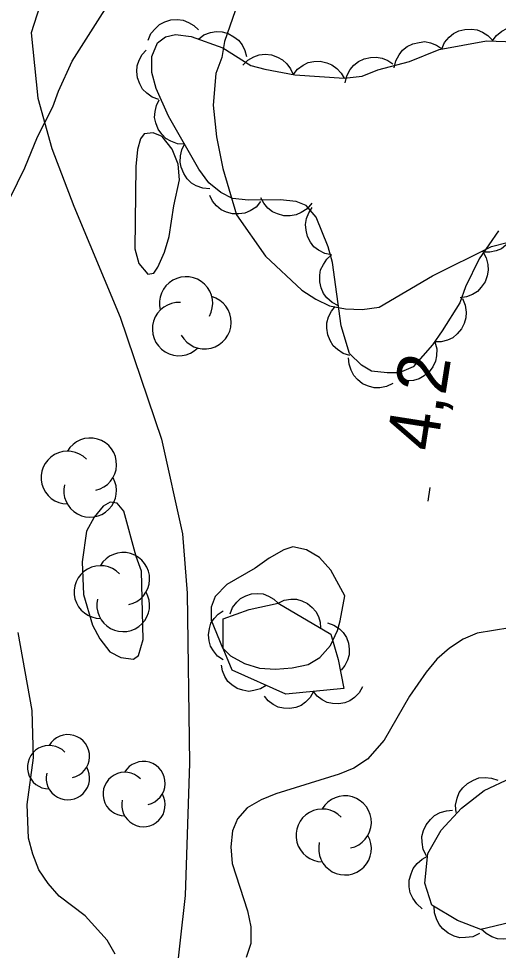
# Model space of a CAD drawing. Extents: x 282461 to 284471, y 5554090 to 5557646.
# Drawn here: x 283273.2 to 283301.4, y 5556508.7 to 5556563.4 of the extents above; entities that cross this region are included whole.
import ezdxf

# ---------------------------------------------------------------- set-up
doc = ezdxf.new("R2010")
doc.units = 0
for name, color, linetype in [('Niveau 1', 7, 'Continuous'), ('Niveau 2', 7, 'Continuous'), ('Niveau 22', 7, 'Continuous'), ('Niveau 3', 7, 'Continuous'), ('Niveau 44', 7, 'Continuous')]:
    doc.layers.add(name, color=color, linetype=linetype)

msp = doc.modelspace()

# ---------------------------------------------------------------- linework, layer by layer
at = {"layer": 'Niveau 1'}
for points in [[(283282.33, 5556552.39), (283282.66, 5556553.91), (283282.59, 5556554.83), (283282.23, 5556555.7), (283281.65, 5556556.45), (283281.12, 5556556.67), (283280.6, 5556556.61), (283280.37, 5556556.32), (283280.2, 5556555.68), (283280.1, 5556554.69), (283280.04, 5556549.87), (283280.28, 5556549), (283280.81, 5556548.37), (283281.16, 5556548.43), (283281.39, 5556548.78), (283281.78, 5556549.66), (283282.06, 5556550.59), (283282.33, 5556552.39)], [(283280.54, 5556526.95), (283280.44, 5556530.96), (283280.13, 5556531.82), (283279.41, 5556534.48), (283279, 5556534.94), (283278.59, 5556535), (283278.18, 5556534.76), (283277.67, 5556534.12), (283277.22, 5556533.3), (283276.95, 5556531.5), (283277.03, 5556529.58), (283277.57, 5556527.79), (283277.99, 5556526.98), (283278.58, 5556526.23), (283279.22, 5556525.89), (283279.97, 5556525.79), (283280.26, 5556526.02), (283280.54, 5556526.95)]]:
    msp.add_lwpolyline(points, dxfattribs=at)
at = {"layer": 'Niveau 2'}
for points in [[(283272.74, 5556552.86), (283273.59, 5556554.62), (283274.33, 5556556.42), (283275.23, 5556558.18), (283275.57, 5556559.11), (283276.37, 5556560.86), (283279.96, 5556566.54)], [(283285.92, 5556563.82), (283285.3, 5556562.01), (283285.14, 5556561.08), (283284.8, 5556560.15), (283284.64, 5556558.29), (283284.84, 5556556.43), (283285.21, 5556554.58), (283286, 5556551.85), (283287.71, 5556549.43), (283289.83, 5556547.43), (283290.65, 5556546.91), (283291.46, 5556546.52), (283292.4, 5556546.35), (283293.38, 5556546.31), (283294.37, 5556546.43), (283297.49, 5556548.27), (283300.95, 5556549.99), (283301.88, 5556550.24)], [(283292.36, 5556529.51), (283291.53, 5556531.01), (283290.88, 5556531.76), (283290.12, 5556532.21), (283289.31, 5556532.38), (283288.79, 5556532.2), (283287.92, 5556531.72), (283287.11, 5556531.13), (283285.44, 5556530.18), (283284.75, 5556529.48), (283284.53, 5556528.84), (283284.53, 5556528.08), (283285.19, 5556526.46), (283285.66, 5556526), (283286.48, 5556525.55), (283287.36, 5556525.27), (283288.29, 5556525.22), (283289.27, 5556525.29), (283290.2, 5556525.48), (283290.89, 5556525.89), (283291.52, 5556526.59), (283291.92, 5556527.47), (283292.09, 5556528.05), (283292.36, 5556529.51)], [(283302.03, 5556527.64), (283300.11, 5556527.33), (283299.3, 5556526.97), (283298.5, 5556526.44), (283297.75, 5556525.79), (283297.12, 5556525.03), (283296.15, 5556523.63), (283294.67, 5556521.05)], [(283278.9, 5556508.5), (283278.42, 5556509.31), (283277.13, 5556510.75), (283275.6, 5556511.89), (283274.96, 5556512.64), (283274.42, 5556513.45), (283274.06, 5556514.37), (283273.82, 5556515.3), (283273.74, 5556517.27), (283274.11, 5556520.01), (283274.02, 5556522.79), (283273.21, 5556527.37)], [(283294.67, 5556521.05), (283293.69, 5556519.94), (283292.89, 5556519.41), (283292.02, 5556519.05), (283288.31, 5556517.9), (283287.45, 5556517.55), (283286.64, 5556517.07), (283286.07, 5556516.43), (283285.78, 5556515.73), (283285.68, 5556514.8), (283285.75, 5556513.81), (283286.65, 5556511.03), (283286.84, 5556510.1), (283286.85, 5556509.12), (283286.57, 5556508.3)]]:
    msp.add_lwpolyline(points, dxfattribs=at)
at = {"layer": 'Niveau 22'}
msp.add_lwpolyline([(283274.63, 5556564.62), (283273.96, 5556562.53), (283274.35, 5556558.69), (283275.17, 5556555.75), (283276.47, 5556552.37), (283279.19, 5556545.86), (283281.6, 5556538.69), (283282.84, 5556533.15), (283283.11, 5556529.67), (283283.25, 5556519.7), (283283, 5556511.93), (283282.37, 5556506.35), (283280.55, 5556494.38), (283278.31, 5556488.32), (283275.26, 5556482.02), (283273.21, 5556478.75), (283267.8, 5556474.97), (283265.4, 5556471.81), (283263.92, 5556468.65), (283262.9, 5556465.14), (283261.68, 5556459.9), (283260.85, 5556451.52), (283260.44, 5556446.29), (283259.49, 5556437.97)], dxfattribs=at)
at = {"layer": 'Niveau 3'}
msp.add_line((283297.25, 5556535.07), (283297.37, 5556535.86), dxfattribs=at)
at = {"layer": 'Niveau 44'}
for points in [[(283280.83, 5556562.09), (283280.99, 5556562.48), (283281.25, 5556562.79), (283281.49, 5556563.02), (283281.8, 5556563.18), (283282.16, 5556563.28), (283282.54, 5556563.3), (283282.87, 5556563.27), (283283.19, 5556563.14), (283283.51, 5556562.95), (283283.77, 5556562.7)], [(283301.37, 5556550.91), (283300.23, 5556549.27), (283299.44, 5556547.63), (283299.1, 5556546.7), (283298.07, 5556545.06), (283297.5, 5556544.24), (283296.36, 5556542.95), (283295.55, 5556542.59), (283294.85, 5556542.58), (283293.92, 5556542.69), (283293.33, 5556543.03), (283292.63, 5556543.72), (283292.14, 5556545.34), (283291.64, 5556549.05), (283291.39, 5556549.98), (283290.68, 5556551.71), (283290.09, 5556552.4), (283289.5, 5556552.63), (283288.57, 5556552.73), (283286.71, 5556552.71), (283285.78, 5556552.82), (283285.08, 5556553.16), (283284.38, 5556553.73), (283283.79, 5556554.54), (283282.01, 5556557.65), (283281.29, 5556559.27), (283281.05, 5556560.2), (283281.04, 5556561.13), (283281.38, 5556561.94), (283281.84, 5556562.3), (283282.42, 5556562.42), (283283.35, 5556562.31), (283285.21, 5556561.64), (283286.85, 5556560.61), (283287.67, 5556560.39), (283289.42, 5556560.06), (283292.32, 5556559.86)], [(283283.77, 5556562.16), (283284.1, 5556562.41), (283284.49, 5556562.54), (283284.81, 5556562.61), (283285.16, 5556562.58), (283285.52, 5556562.48), (283285.85, 5556562.29), (283286.12, 5556562.1), (283286.33, 5556561.82), (283286.5, 5556561.49), (283286.59, 5556561.14)], [(283298.04, 5556561.58), (283298.21, 5556561.96), (283298.48, 5556562.27), (283298.73, 5556562.49), (283299.05, 5556562.64), (283299.4, 5556562.73), (283299.79, 5556562.74), (283300.11, 5556562.71), (283300.43, 5556562.57), (283300.75, 5556562.37), (283301, 5556562.11)], [(283301, 5556562.04), (283301.25, 5556562.38), (283301.57, 5556562.63), (283301.86, 5556562.79), (283302.2, 5556562.87), (283302.57, 5556562.89), (283302.95, 5556562.82), (283303.26, 5556562.72), (283303.55, 5556562.52), (283303.81, 5556562.26), (283304.01, 5556561.95)], [(283292.32, 5556559.86), (283293.37, 5556559.99), (283294.29, 5556560.35), (283296.15, 5556560.84), (283297.88, 5556561.55), (283300.66, 5556562.05), (283303.45, 5556561.97)], [(283295.26, 5556560.47), (283295.34, 5556560.88), (283295.54, 5556561.24), (283295.73, 5556561.51), (283296.01, 5556561.72), (283296.34, 5556561.89), (283296.72, 5556561.97), (283297.04, 5556562.01), (283297.39, 5556561.94), (283297.73, 5556561.81), (283298.03, 5556561.61)], [(283281.46, 5556558.61), (283281.07, 5556558.75), (283280.74, 5556558.99), (283280.5, 5556559.22), (283280.33, 5556559.53), (283280.21, 5556559.88), (283280.17, 5556560.26), (283280.18, 5556560.59), (283280.3, 5556560.92), (283280.47, 5556561.25), (283280.71, 5556561.52)], [(283286.37, 5556560.63), (283286.67, 5556560.93), (283287.03, 5556561.12), (283287.34, 5556561.24), (283287.69, 5556561.27), (283288.06, 5556561.23), (283288.42, 5556561.1), (283288.71, 5556560.95), (283288.96, 5556560.71), (283289.18, 5556560.41), (283289.33, 5556560.08)], [(283289.32, 5556560.07), (283289.58, 5556560.4), (283289.91, 5556560.63), (283290.21, 5556560.78), (283290.55, 5556560.85), (283290.92, 5556560.86), (283291.3, 5556560.77), (283291.6, 5556560.66), (283291.88, 5556560.44), (283292.14, 5556560.17), (283292.32, 5556559.86)], [(283292.38, 5556559.6), (283292.48, 5556560.01), (283292.68, 5556560.37), (283292.88, 5556560.63), (283293.16, 5556560.84), (283293.49, 5556561), (283293.87, 5556561.08), (283294.19, 5556561.11), (283294.54, 5556561.04), (283294.88, 5556560.9), (283295.18, 5556560.7)], [(283282.96, 5556555.99), (283282.54, 5556556.02), (283282.16, 5556556.17), (283281.87, 5556556.33), (283281.63, 5556556.58), (283281.42, 5556556.88), (283281.28, 5556557.24), (283281.2, 5556557.56), (283281.23, 5556557.91), (283281.31, 5556558.27), (283281.47, 5556558.6)], [(283284.45, 5556553.38), (283284.03, 5556553.42), (283283.65, 5556553.56), (283283.37, 5556553.72), (283283.12, 5556553.97), (283282.91, 5556554.28), (283282.77, 5556554.64), (283282.7, 5556554.95), (283282.72, 5556555.31), (283282.8, 5556555.67), (283282.96, 5556555.99)], [(283287.42, 5556552.63), (283287.15, 5556552.31), (283286.8, 5556552.09), (283286.5, 5556551.95), (283286.15, 5556551.91), (283285.78, 5556551.92), (283285.42, 5556552.02), (283285.11, 5556552.15), (283284.84, 5556552.38), (283284.6, 5556552.66), (283284.44, 5556552.98)], [(283290.42, 5556552.53), (283290.15, 5556552.21), (283289.8, 5556551.99), (283289.51, 5556551.85), (283289.16, 5556551.8), (283288.79, 5556551.8), (283288.42, 5556551.91), (283288.12, 5556552.03), (283287.84, 5556552.25), (283287.6, 5556552.53), (283287.43, 5556552.85)], [(283291.58, 5556549.51), (283291.18, 5556549.59), (283290.82, 5556549.79), (283290.55, 5556549.98), (283290.34, 5556550.26), (283290.17, 5556550.59), (283290.09, 5556550.96), (283290.05, 5556551.29), (283290.12, 5556551.64), (283290.25, 5556551.98), (283290.44, 5556552.28)], [(283302.22, 5556552.13), (283302.37, 5556551.74), (283302.4, 5556551.33), (283302.38, 5556551), (283302.26, 5556550.67), (283302.07, 5556550.35), (283301.8, 5556550.08), (283301.55, 5556549.87), (283301.23, 5556549.74), (283300.86, 5556549.66), (283300.5, 5556549.66)], [(283291.98, 5556546.52), (283291.61, 5556546.71), (283291.31, 5556546.98), (283291.1, 5556547.24), (283290.97, 5556547.57), (283290.89, 5556547.93), (283290.9, 5556548.31), (283290.94, 5556548.63), (283291.1, 5556548.95), (283291.31, 5556549.26), (283291.58, 5556549.5)], [(283300.44, 5556549.7), (283300.65, 5556549.34), (283300.74, 5556548.94), (283300.77, 5556548.61), (283300.71, 5556548.27), (283300.58, 5556547.92), (283300.35, 5556547.61), (283300.14, 5556547.36), (283299.84, 5556547.18), (283299.49, 5556547.05), (283299.13, 5556546.99)], [(283299.25, 5556546.94), (283299.42, 5556546.56), (283299.47, 5556546.15), (283299.46, 5556545.82), (283299.36, 5556545.49), (283299.19, 5556545.16), (283298.94, 5556544.87), (283298.69, 5556544.65), (283298.37, 5556544.51), (283298.01, 5556544.41), (283297.65, 5556544.4)], [(283292.66, 5556543.61), (283292.27, 5556543.73), (283291.93, 5556543.96), (283291.68, 5556544.18), (283291.5, 5556544.48), (283291.36, 5556544.82), (283291.31, 5556545.2), (283291.31, 5556545.53), (283291.41, 5556545.87), (283291.57, 5556546.2), (283291.8, 5556546.48)], [(283297.64, 5556544.4), (283297.75, 5556544), (283297.73, 5556543.59), (283297.67, 5556543.27), (283297.52, 5556542.95), (283297.3, 5556542.65), (283297, 5556542.41), (283296.72, 5556542.24), (283296.38, 5556542.14), (283296.01, 5556542.11), (283295.66, 5556542.15)], [(283295.18, 5556541.96), (283294.81, 5556541.78), (283294.41, 5556541.71), (283294.08, 5556541.71), (283293.74, 5556541.8), (283293.4, 5556541.95), (283293.1, 5556542.2), (283292.88, 5556542.43), (283292.72, 5556542.75), (283292.61, 5556543.1), (283292.58, 5556543.46)], [(283285.63, 5556528.45), (283285.78, 5556528.83), (283286.02, 5556529.13), (283286.25, 5556529.35), (283286.55, 5556529.51), (283286.89, 5556529.62), (283287.26, 5556529.64), (283287.57, 5556529.62), (283287.89, 5556529.5), (283288.2, 5556529.32), (283288.45, 5556529.08)], [(283288.45, 5556529.08), (283291.53, 5556527.26), (283291.96, 5556525.78), (283292.3, 5556524.07), (283288.9, 5556523.74), (283285.76, 5556525.16), (283285.23, 5556526.43), (283285.23, 5556528.17), (283286.74, 5556528.7), (283288.45, 5556529.08)], [(283288.45, 5556529.08), (283288.81, 5556529.25), (283289.2, 5556529.31), (283289.52, 5556529.31), (283289.84, 5556529.22), (283290.16, 5556529.07), (283290.44, 5556528.83), (283290.66, 5556528.6), (283290.81, 5556528.3), (283290.91, 5556527.96), (283290.93, 5556527.61)], [(283285.23, 5556525.75), (283284.9, 5556525.98), (283284.65, 5556526.28), (283284.49, 5556526.55), (283284.4, 5556526.88), (283284.37, 5556527.23), (283284.43, 5556527.6), (283284.51, 5556527.9), (283284.7, 5556528.18), (283284.94, 5556528.44), (283285.23, 5556528.64)], [(283291.34, 5556527.93), (283291.72, 5556527.8), (283292.04, 5556527.58), (283292.27, 5556527.36), (283292.45, 5556527.07), (283292.58, 5556526.74), (283292.62, 5556526.38), (283292.62, 5556526.06), (283292.52, 5556525.74), (283292.36, 5556525.42), (283292.14, 5556525.16)], [(283287.75, 5556524.26), (283287.41, 5556524.05), (283287.03, 5556523.95), (283286.72, 5556523.91), (283286.38, 5556523.97), (283286.05, 5556524.08), (283285.74, 5556524.29), (283285.5, 5556524.49), (283285.32, 5556524.78), (283285.18, 5556525.11), (283285.12, 5556525.45)], [(283293.39, 5556524.18), (283293.2, 5556523.82), (283292.92, 5556523.55), (283292.66, 5556523.36), (283292.35, 5556523.24), (283292, 5556523.18), (283291.63, 5556523.2), (283291.32, 5556523.26), (283291.02, 5556523.41), (283290.74, 5556523.63), (283290.52, 5556523.9)], [(283290.52, 5556523.9), (283290.32, 5556523.54), (283290.05, 5556523.27), (283289.79, 5556523.08), (283289.48, 5556522.96), (283289.13, 5556522.9), (283288.76, 5556522.92), (283288.45, 5556522.98), (283288.15, 5556523.14), (283287.87, 5556523.35), (283287.65, 5556523.62)], [(283306.21, 5556511.93), (283302.06, 5556510.35), (283300.34, 5556509.95), (283298.96, 5556510.48), (283297.46, 5556511.38), (283297.05, 5556512.66), (283297.23, 5556514.4), (283298.01, 5556515.77), (283299.2, 5556517.06), (283300.52, 5556518.09), (283302.11, 5556518.84), (283303.71, 5556519.36), (283307.03, 5556519.49), (283309.38, 5556516.63), (283308.37, 5556513.4), (283306.21, 5556511.93)], [(283298.88, 5556516.81), (283298.85, 5556517.24), (283298.94, 5556517.65), (283299.06, 5556517.97), (283299.28, 5556518.25), (283299.56, 5556518.51), (283299.91, 5556518.7), (283300.22, 5556518.83), (283300.58, 5556518.86), (283300.96, 5556518.82), (283301.32, 5556518.71)], [(283297.15, 5556514.26), (283296.96, 5556514.64), (283296.89, 5556515.06), (283296.88, 5556515.4), (283296.97, 5556515.75), (283297.13, 5556516.09), (283297.38, 5556516.4), (283297.62, 5556516.63), (283297.94, 5556516.8), (283298.31, 5556516.91), (283298.68, 5556516.94)], [(283296.89, 5556511.16), (283296.57, 5556511.44), (283296.34, 5556511.79), (283296.19, 5556512.1), (283296.13, 5556512.45), (283296.14, 5556512.83), (283296.25, 5556513.21), (283296.37, 5556513.53), (283296.6, 5556513.81), (283296.89, 5556514.06), (283297.21, 5556514.24)], [(283300.25, 5556509.71), (283299.86, 5556509.52), (283299.44, 5556509.47), (283299.1, 5556509.46), (283298.76, 5556509.56), (283298.41, 5556509.73), (283298.11, 5556509.99), (283297.88, 5556510.23), (283297.73, 5556510.56), (283297.62, 5556510.93), (283297.6, 5556511.3)], [(283303.38, 5556510.66), (283303.22, 5556510.25), (283302.96, 5556509.92), (283302.72, 5556509.69), (283302.4, 5556509.52), (283302.04, 5556509.4), (283301.64, 5556509.37), (283301.31, 5556509.39), (283300.97, 5556509.51), (283300.64, 5556509.7), (283300.36, 5556509.96)]]:
    msp.add_lwpolyline(points, dxfattribs=at)
for centre, radius, start, end in [((283283.048, 5556546.662), 1.562, 331.5976, 194.2819), ((283284.137, 5556545.553), 1.562, 208.7761, 74.4647), ((283282.635, 5556545.155), 1.562, 86.9299, 314.387), ((283277.426, 5556537.218), 1.547, 282.2692, 149.7263), ((283276.096, 5556536.445), 1.547, 44.1154, 269.804), ((283277.426, 5556535.672), 1.547, 166.9369, 29.6212), ((283279.363, 5556530.506), 1.547, 282.2692, 149.7263), ((283278.033, 5556529.732), 1.547, 44.1154, 269.804), ((283279.363, 5556528.959), 1.547, 166.9369, 29.6212), ((283276.118, 5556520.099), 1.275, 282.2692, 149.7263), ((283275.022, 5556519.462), 1.275, 44.1154, 269.804), ((283280.55, 5556518.524), 1.275, 282.2692, 149.7263), ((283276.118, 5556518.824), 1.275, 166.9369, 29.6212), ((283279.454, 5556517.887), 1.275, 44.1154, 269.804), ((283280.55, 5556517.249), 1.275, 166.9369, 29.6212), ((283292.37, 5556516.236), 1.547, 282.2692, 149.7263), ((283291.04, 5556515.463), 1.547, 44.1154, 269.804), ((283292.37, 5556514.69), 1.547, 166.9369, 29.6212)]:
    msp.add_arc(centre, radius, start, end, dxfattribs=at)

# ---------------------------------------------------------------- texts
at = {"layer": 'Niveau 3'}
msp.add_text('4,2  ', height=3, rotation=81.0957, dxfattribs=at).set_placement((283297.73, 5556537.91))

doc.saveas('drawing.dxf')
